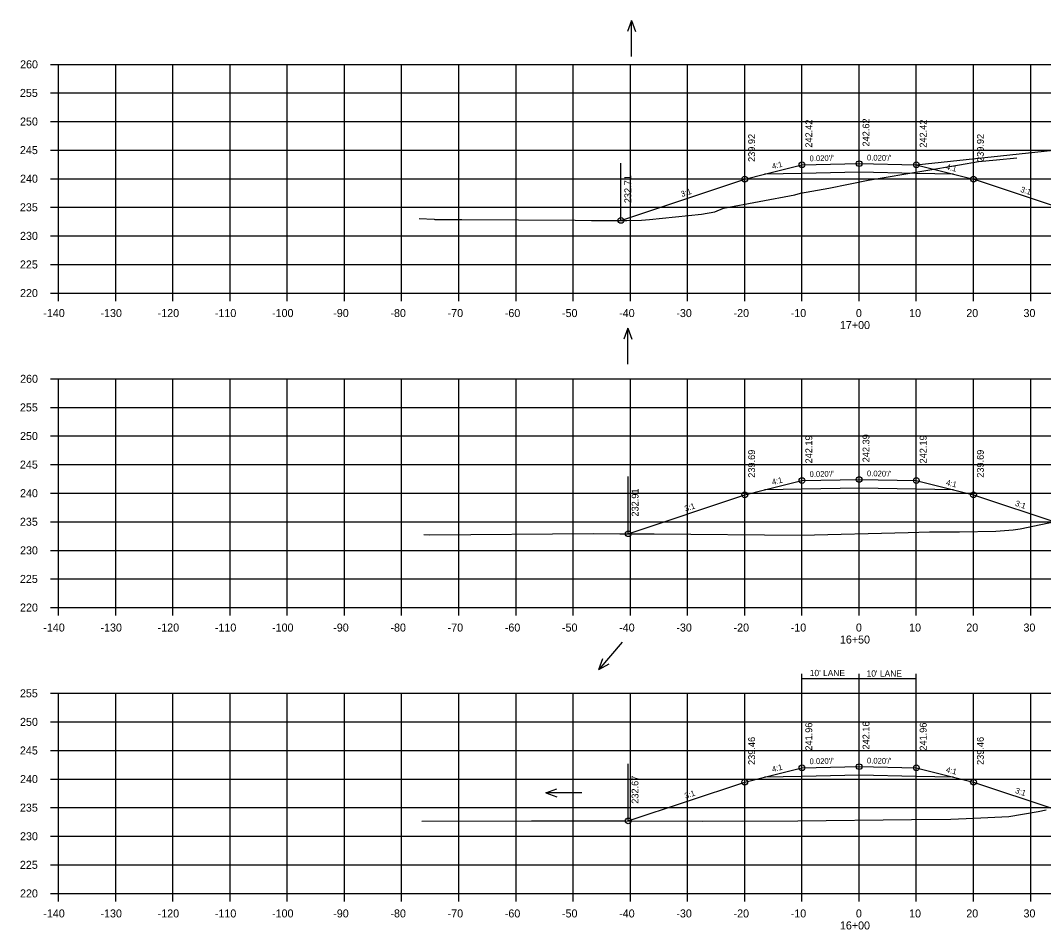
# Model space of a CAD drawing. Extents: x 1342547 to 1344156, y -1532351 to -1517216.
# Drawn here: x 1342931.5 to 1343110.4, y -1531701.2 to -1531542.3 of the extents above; entities that cross this region are included whole.
import ezdxf

# ---------------------------------------------------------------- set-up
doc = ezdxf.new("R2010")
doc.units = 0
for name, color, linetype in [('R_Alt Surface', 7, 'Continuous'), ('R_Axis', 7, 'Continuous'), ('R_Axis Annot', 7, 'Continuous'), ('R_Draft', 7, 'Continuous'), ('R_Drive', 7, 'Continuous'), ('R_Exist Surface', 7, 'Continuous'), ('R_Fin Surface', 7, 'Continuous'), ('R_Grid', 7, 'Continuous'), ('R_No Plot', 7, 'Continuous'), ('R_Water', 7, 'Continuous'), ('R_Xsect Elev', 7, 'Continuous'), ('R_Xsect Slope', 7, 'Continuous')]:
    doc.layers.add(name, color=color, linetype=linetype)

msp = doc.modelspace()

# ---------------------------------------------------------------- linework, layer by layer
at = {"layer": 'R_Alt Surface'}
for points in [[(1343094.71, -1531569.13), (1343088.19, -1531569), (1343078.19, -1531568.8), (1343068.19, -1531569), (1343061.67, -1531569.13)], [(1343094.71, -1531624.36), (1343088.19, -1531624.23), (1343078.19, -1531624.03), (1343068.19, -1531624.23), (1343061.67, -1531624.36)], [(1343094.71, -1531674.59), (1343088.19, -1531674.46), (1343078.19, -1531674.26), (1343068.19, -1531674.46), (1343061.67, -1531674.59)]]:
    msp.add_lwpolyline(points, dxfattribs=at)
at = {"layer": 'R_Axis'}
for p, q in [((1342936.79, -1531549.93), (1342938.19, -1531549.93)), ((1342938.19, -1531589.93), (1342938.19, -1531549.93)), ((1342936.79, -1531554.93), (1342938.19, -1531554.93)), ((1342936.79, -1531559.93), (1342938.19, -1531559.93)), ((1342936.79, -1531564.93), (1342938.19, -1531564.93)), ((1342936.79, -1531569.93), (1342938.19, -1531569.93)), ((1342936.79, -1531574.93), (1342938.19, -1531574.93)), ((1342936.79, -1531579.93), (1342938.19, -1531579.93)), ((1342936.79, -1531584.93), (1342938.19, -1531584.93)), ((1342936.79, -1531589.93), (1342938.19, -1531589.93)), ((1342938.19, -1531589.93), (1343218.19, -1531589.93)), ((1342938.19, -1531591.33), (1342938.19, -1531589.93)), ((1342948.19, -1531591.33), (1342948.19, -1531589.93)), ((1342958.19, -1531591.33), (1342958.19, -1531589.93)), ((1342968.19, -1531591.33), (1342968.19, -1531589.93)), ((1342978.19, -1531591.33), (1342978.19, -1531589.93)), ((1342988.19, -1531591.33), (1342988.19, -1531589.93)), ((1342998.19, -1531591.33), (1342998.19, -1531589.93)), ((1343008.19, -1531591.33), (1343008.19, -1531589.93)), ((1343018.19, -1531591.33), (1343018.19, -1531589.93)), ((1343028.19, -1531591.33), (1343028.19, -1531589.93)), ((1343038.19, -1531591.33), (1343038.19, -1531589.93)), ((1343048.19, -1531591.33), (1343048.19, -1531589.93)), ((1343058.19, -1531591.33), (1343058.19, -1531589.93)), ((1343068.19, -1531591.33), (1343068.19, -1531589.93)), ((1343078.19, -1531591.33), (1343078.19, -1531589.93)), ((1343088.19, -1531591.33), (1343088.19, -1531589.93)), ((1343098.19, -1531591.33), (1343098.19, -1531589.93)), ((1343108.19, -1531591.33), (1343108.19, -1531589.93)), ((1342936.79, -1531604.93), (1342938.19, -1531604.93)), ((1342938.19, -1531644.93), (1342938.19, -1531604.93)), ((1342936.79, -1531609.93), (1342938.19, -1531609.93)), ((1342936.79, -1531614.93), (1342938.19, -1531614.93)), ((1342936.79, -1531619.93), (1342938.19, -1531619.93)), ((1342936.79, -1531624.93), (1342938.19, -1531624.93)), ((1342936.79, -1531629.93), (1342938.19, -1531629.93)), ((1342936.79, -1531634.93), (1342938.19, -1531634.93)), ((1342936.79, -1531639.93), (1342938.19, -1531639.93)), ((1342936.79, -1531644.93), (1342938.19, -1531644.93)), ((1342938.19, -1531644.93), (1343218.19, -1531644.93)), ((1342938.19, -1531646.33), (1342938.19, -1531644.93)), ((1342948.19, -1531646.33), (1342948.19, -1531644.93)), ((1342958.19, -1531646.33), (1342958.19, -1531644.93)), ((1342968.19, -1531646.33), (1342968.19, -1531644.93)), ((1342978.19, -1531646.33), (1342978.19, -1531644.93)), ((1342988.19, -1531646.33), (1342988.19, -1531644.93)), ((1342998.19, -1531646.33), (1342998.19, -1531644.93)), ((1343008.19, -1531646.33), (1343008.19, -1531644.93)), ((1343018.19, -1531646.33), (1343018.19, -1531644.93)), ((1343028.19, -1531646.33), (1343028.19, -1531644.93)), ((1343038.19, -1531646.33), (1343038.19, -1531644.93)), ((1343048.19, -1531646.33), (1343048.19, -1531644.93)), ((1343058.19, -1531646.33), (1343058.19, -1531644.93)), ((1343068.19, -1531646.33), (1343068.19, -1531644.93)), ((1343078.19, -1531646.33), (1343078.19, -1531644.93)), ((1343088.19, -1531646.33), (1343088.19, -1531644.93)), ((1343098.19, -1531646.33), (1343098.19, -1531644.93)), ((1343108.19, -1531646.33), (1343108.19, -1531644.93)), ((1342936.79, -1531659.93), (1342938.19, -1531659.93)), ((1342938.19, -1531694.93), (1342938.19, -1531659.93)), ((1342936.79, -1531664.93), (1342938.19, -1531664.93)), ((1342936.79, -1531669.93), (1342938.19, -1531669.93)), ((1342936.79, -1531674.93), (1342938.19, -1531674.93)), ((1342936.79, -1531679.93), (1342938.19, -1531679.93)), ((1342936.79, -1531684.93), (1342938.19, -1531684.93)), ((1342936.79, -1531689.93), (1342938.19, -1531689.93)), ((1342936.79, -1531694.93), (1342938.19, -1531694.93)), ((1342938.19, -1531694.93), (1343218.19, -1531694.93)), ((1342938.19, -1531696.33), (1342938.19, -1531694.93)), ((1342948.19, -1531696.33), (1342948.19, -1531694.93)), ((1342958.19, -1531696.33), (1342958.19, -1531694.93)), ((1342968.19, -1531696.33), (1342968.19, -1531694.93)), ((1342978.19, -1531696.33), (1342978.19, -1531694.93)), ((1342988.19, -1531696.33), (1342988.19, -1531694.93)), ((1342998.19, -1531696.33), (1342998.19, -1531694.93)), ((1343008.19, -1531696.33), (1343008.19, -1531694.93)), ((1343018.19, -1531696.33), (1343018.19, -1531694.93)), ((1343028.19, -1531696.33), (1343028.19, -1531694.93)), ((1343038.19, -1531696.33), (1343038.19, -1531694.93)), ((1343048.19, -1531696.33), (1343048.19, -1531694.93)), ((1343058.19, -1531696.33), (1343058.19, -1531694.93)), ((1343068.19, -1531696.33), (1343068.19, -1531694.93)), ((1343078.19, -1531696.33), (1343078.19, -1531694.93)), ((1343088.19, -1531696.33), (1343088.19, -1531694.93)), ((1343098.19, -1531696.33), (1343098.19, -1531694.93)), ((1343108.19, -1531696.33), (1343108.19, -1531694.93))]:
    msp.add_line(p, q, dxfattribs=at)
at = {"layer": 'R_Draft'}
msp.add_line((1343114.11, -1531575.31), (1343098.19, -1531570), dxfattribs=at)
at = {"layer": 'R_Drive'}
msp.add_lwpolyline([(1343088.19, -1531567.5), (1343174.44, -1531558.31)], dxfattribs=at)
at = {"layer": 'R_Exist Surface'}
for points in [[(1343001.25, -1531576.92), (1343003.89, -1531577.02), (1343003.99, -1531577.05), (1343008.74, -1531577.09), (1343028.56, -1531577.21), (1343031.38, -1531577.22), (1343037.55, -1531577.22), (1343040.14, -1531577.19), (1343041.51, -1531577.04), (1343050.6, -1531576.11), (1343052.95, -1531575.7), (1343054.45, -1531575.09), (1343066.95, -1531572.74), (1343067.96, -1531572.46), (1343072.87, -1531571.58), (1343079.77, -1531570.19), (1343089.52, -1531568.54), (1343095.76, -1531567.52), (1343099.06, -1531566.95), (1343102.2, -1531566.65), (1343105.76, -1531566.26)], [(1343002.09, -1531632.17), (1343003.13, -1531632.21), (1343031.73, -1531632.01), (1343036.35, -1531632.02), (1343042.34, -1531632.02), (1343068.06, -1531632.27), (1343086.78, -1531631.78), (1343090.49, -1531631.72), (1343095.76, -1531631.7), (1343102.12, -1531631.57), (1343105.13, -1531631.33), (1343106.37, -1531631.14), (1343113.55, -1531629.67)], [(1343001.72, -1531682.29), (1343020.92, -1531682.22), (1343037.32, -1531682.25), (1343050.81, -1531682.3), (1343067.48, -1531682.22), (1343087.36, -1531682.02), (1343094.24, -1531681.93), (1343098.24, -1531681.74), (1343104.34, -1531681.46), (1343109.52, -1531680.61), (1343110.92, -1531680.33)]]:
    msp.add_lwpolyline(points, dxfattribs=at)
at = {"layer": 'R_Fin Surface'}
for points in [[(1343036.54, -1531577.22), (1343058.19, -1531570), (1343061.67, -1531569.13), (1343068.19, -1531567.5), (1343078.19, -1531567.3), (1343088.19, -1531567.5), (1343094.71, -1531569.13), (1343098.19, -1531570)], [(1343037.81, -1531632.02), (1343058.19, -1531625.23), (1343061.67, -1531624.36), (1343068.19, -1531622.73), (1343078.19, -1531622.53), (1343088.19, -1531622.73), (1343094.71, -1531624.36), (1343098.19, -1531625.23), (1343113.27, -1531630.26)], [(1343037.8, -1531682.25), (1343058.19, -1531675.46), (1343061.67, -1531674.59), (1343068.19, -1531672.96), (1343078.19, -1531672.76), (1343088.19, -1531672.96), (1343094.71, -1531674.59), (1343098.19, -1531675.46), (1343112.44, -1531680.21)]]:
    msp.add_lwpolyline(points, dxfattribs=at)
at = {"layer": 'R_Grid'}
for p, q in [((1342938.19, -1531549.93), (1343218.19, -1531549.93)), ((1342938.19, -1531589.93), (1342938.19, -1531549.93)), ((1342938.19, -1531549.93), (1343218.19, -1531549.93)), ((1342938.19, -1531589.93), (1342938.19, -1531549.93)), ((1342948.19, -1531589.93), (1342948.19, -1531549.93)), ((1342948.19, -1531589.93), (1342948.19, -1531549.93)), ((1342958.19, -1531589.93), (1342958.19, -1531549.93)), ((1342958.19, -1531589.93), (1342958.19, -1531549.93)), ((1342968.19, -1531589.93), (1342968.19, -1531549.93)), ((1342968.19, -1531589.93), (1342968.19, -1531549.93)), ((1342978.19, -1531589.93), (1342978.19, -1531549.93)), ((1342978.19, -1531589.93), (1342978.19, -1531549.93)), ((1342988.19, -1531589.93), (1342988.19, -1531549.93)), ((1342988.19, -1531589.93), (1342988.19, -1531549.93)), ((1342998.19, -1531589.93), (1342998.19, -1531549.93)), ((1342998.19, -1531589.93), (1342998.19, -1531549.93)), ((1343008.19, -1531589.93), (1343008.19, -1531549.93)), ((1343008.19, -1531589.93), (1343008.19, -1531549.93)), ((1343018.19, -1531589.93), (1343018.19, -1531549.93)), ((1343018.19, -1531589.93), (1343018.19, -1531549.93)), ((1343028.19, -1531589.93), (1343028.19, -1531549.93)), ((1343028.19, -1531589.93), (1343028.19, -1531549.93)), ((1343038.19, -1531589.93), (1343038.19, -1531549.93)), ((1343038.19, -1531589.93), (1343038.19, -1531549.93)), ((1343048.19, -1531589.93), (1343048.19, -1531549.93)), ((1343048.19, -1531589.93), (1343048.19, -1531549.93)), ((1343058.19, -1531589.93), (1343058.19, -1531549.93)), ((1343058.19, -1531589.93), (1343058.19, -1531549.93)), ((1343068.19, -1531589.93), (1343068.19, -1531549.93)), ((1343068.19, -1531589.93), (1343068.19, -1531549.93)), ((1343078.19, -1531589.93), (1343078.19, -1531549.93)), ((1343078.19, -1531589.93), (1343078.19, -1531549.93)), ((1343088.19, -1531589.93), (1343088.19, -1531549.93)), ((1343088.19, -1531589.93), (1343088.19, -1531549.93)), ((1343098.19, -1531589.93), (1343098.19, -1531549.93)), ((1343098.19, -1531589.93), (1343098.19, -1531549.93)), ((1343108.19, -1531589.93), (1343108.19, -1531549.93)), ((1343108.19, -1531589.93), (1343108.19, -1531549.93)), ((1342938.19, -1531554.93), (1343218.19, -1531554.93)), ((1342938.19, -1531554.93), (1343218.19, -1531554.93)), ((1342938.19, -1531559.93), (1343218.19, -1531559.93)), ((1342938.19, -1531559.93), (1343218.19, -1531559.93)), ((1342938.19, -1531564.93), (1343218.19, -1531564.93)), ((1342938.19, -1531564.93), (1343218.19, -1531564.93)), ((1342938.19, -1531569.93), (1343218.19, -1531569.93)), ((1342938.19, -1531569.93), (1343218.19, -1531569.93)), ((1342938.19, -1531574.93), (1343218.19, -1531574.93)), ((1342938.19, -1531574.93), (1343218.19, -1531574.93)), ((1342938.19, -1531579.93), (1343218.19, -1531579.93)), ((1342938.19, -1531579.93), (1343218.19, -1531579.93)), ((1342938.19, -1531584.93), (1343218.19, -1531584.93)), ((1342938.19, -1531584.93), (1343218.19, -1531584.93)), ((1342938.19, -1531589.93), (1343218.19, -1531589.93)), ((1342938.19, -1531589.93), (1343218.19, -1531589.93)), ((1342938.19, -1531604.93), (1343218.19, -1531604.93)), ((1342938.19, -1531644.93), (1342938.19, -1531604.93)), ((1342948.19, -1531644.93), (1342948.19, -1531604.93)), ((1342958.19, -1531644.93), (1342958.19, -1531604.93)), ((1342968.19, -1531644.93), (1342968.19, -1531604.93)), ((1342978.19, -1531644.93), (1342978.19, -1531604.93)), ((1342988.19, -1531644.93), (1342988.19, -1531604.93)), ((1342998.19, -1531644.93), (1342998.19, -1531604.93)), ((1343008.19, -1531644.93), (1343008.19, -1531604.93)), ((1343018.19, -1531644.93), (1343018.19, -1531604.93)), ((1343028.19, -1531644.93), (1343028.19, -1531604.93)), ((1343038.19, -1531644.93), (1343038.19, -1531604.93)), ((1343048.19, -1531644.93), (1343048.19, -1531604.93)), ((1343058.19, -1531644.93), (1343058.19, -1531604.93)), ((1343068.19, -1531644.93), (1343068.19, -1531604.93)), ((1343078.19, -1531644.93), (1343078.19, -1531604.93)), ((1343088.19, -1531644.93), (1343088.19, -1531604.93)), ((1343098.19, -1531644.93), (1343098.19, -1531604.93)), ((1343108.19, -1531644.93), (1343108.19, -1531604.93)), ((1342938.19, -1531609.93), (1343218.19, -1531609.93)), ((1342938.19, -1531614.93), (1343218.19, -1531614.93)), ((1342938.19, -1531619.93), (1343218.19, -1531619.93)), ((1342938.19, -1531624.93), (1343218.19, -1531624.93)), ((1342938.19, -1531629.93), (1343218.19, -1531629.93)), ((1342938.19, -1531634.93), (1343218.19, -1531634.93)), ((1342938.19, -1531639.93), (1343218.19, -1531639.93)), ((1342938.19, -1531644.93), (1343218.19, -1531644.93)), ((1342938.19, -1531659.93), (1343218.19, -1531659.93)), ((1342938.19, -1531694.93), (1342938.19, -1531659.93)), ((1342948.19, -1531694.93), (1342948.19, -1531659.93)), ((1342958.19, -1531694.93), (1342958.19, -1531659.93)), ((1342968.19, -1531694.93), (1342968.19, -1531659.93)), ((1342978.19, -1531694.93), (1342978.19, -1531659.93)), ((1342988.19, -1531694.93), (1342988.19, -1531659.93)), ((1342998.19, -1531694.93), (1342998.19, -1531659.93)), ((1343008.19, -1531694.93), (1343008.19, -1531659.93)), ((1343018.19, -1531694.93), (1343018.19, -1531659.93)), ((1343028.19, -1531694.93), (1343028.19, -1531659.93)), ((1343038.19, -1531694.93), (1343038.19, -1531659.93)), ((1343048.19, -1531694.93), (1343048.19, -1531659.93)), ((1343058.19, -1531694.93), (1343058.19, -1531659.93)), ((1343068.19, -1531694.93), (1343068.19, -1531659.93)), ((1343078.19, -1531694.93), (1343078.19, -1531659.93)), ((1343088.19, -1531694.93), (1343088.19, -1531659.93)), ((1343098.19, -1531694.93), (1343098.19, -1531659.93)), ((1343108.19, -1531694.93), (1343108.19, -1531659.93)), ((1342938.19, -1531664.93), (1343218.19, -1531664.93)), ((1342938.19, -1531669.93), (1343218.19, -1531669.93)), ((1342938.19, -1531674.93), (1343218.19, -1531674.93)), ((1342938.19, -1531679.93), (1343218.19, -1531679.93)), ((1342938.19, -1531684.93), (1343218.19, -1531684.93)), ((1342938.19, -1531689.93), (1343218.19, -1531689.93)), ((1342938.19, -1531694.93), (1343218.19, -1531694.93))]:
    msp.add_line(p, q, dxfattribs=at)
at = {"layer": 'R_No Plot'}
for centre in [(1343068.19, -1531567.5), (1343078.19, -1531567.3), (1343088.19, -1531567.5), (1343058.19, -1531570), (1343098.19, -1531570), (1343036.54, -1531577.22), (1343068.19, -1531622.73), (1343078.19, -1531622.53), (1343088.19, -1531622.73), (1343058.19, -1531625.23), (1343098.19, -1531625.23), (1343037.81, -1531632.02), (1343068.19, -1531672.96), (1343078.19, -1531672.76), (1343088.19, -1531672.96), (1343058.19, -1531675.46), (1343098.19, -1531675.46), (1343037.8, -1531682.25)]:
    msp.add_circle(centre, 0.5, dxfattribs=at)
at = {"layer": 'R_Water'}
for p, q in [((1343038.39, -1531542.26), (1343037.68, -1531544.18)), ((1343038.36, -1531548.54), (1343038.39, -1531542.26)), ((1343038.39, -1531542.26), (1343039.08, -1531544.18)), ((1343037.75, -1531596.08), (1343037.04, -1531598)), ((1343037.72, -1531602.37), (1343037.75, -1531596.08)), ((1343037.75, -1531596.08), (1343038.44, -1531598.01)), ((1343036.77, -1531651), (1343032.68, -1531655.77)), ((1343032.68, -1531655.77), (1343033.4, -1531653.86)), ((1343032.68, -1531655.77), (1343034.46, -1531654.77)), ((1343023.39, -1531677.36), (1343025.32, -1531676.66)), ((1343029.68, -1531677.36), (1343023.39, -1531677.36)), ((1343023.39, -1531677.36), (1343025.32, -1531678.06))]:
    msp.add_line(p, q, dxfattribs=at)
at = {"layer": 'R_Xsect Elev'}
for p, q in [((1343068.19, -1531567.5), (1343068.19, -1531557.5)), ((1343078.19, -1531567.3), (1343078.19, -1531557.3)), ((1343088.19, -1531567.5), (1343088.19, -1531557.5)), ((1343058.19, -1531570), (1343058.19, -1531560)), ((1343098.19, -1531570), (1343098.19, -1531560)), ((1343036.54, -1531577.22), (1343036.54, -1531567.22)), ((1343068.19, -1531622.73), (1343068.19, -1531612.73)), ((1343078.19, -1531622.53), (1343078.19, -1531612.53)), ((1343088.19, -1531622.73), (1343088.19, -1531612.73)), ((1343058.19, -1531625.23), (1343058.19, -1531615.23)), ((1343098.19, -1531625.23), (1343098.19, -1531615.23)), ((1343037.81, -1531632.02), (1343037.81, -1531622.02)), ((1343068.19, -1531671.05), (1343068.19, -1531656.54)), ((1343078.19, -1531670.85), (1343078.19, -1531656.54)), ((1343088.19, -1531671.05), (1343088.19, -1531656.54)), ((1343088.19, -1531657.42), (1343068.19, -1531657.42)), ((1343068.19, -1531672.96), (1343068.19, -1531662.96)), ((1343078.19, -1531672.76), (1343078.19, -1531662.76)), ((1343088.19, -1531672.96), (1343088.19, -1531662.96)), ((1343058.19, -1531675.46), (1343058.19, -1531665.46)), ((1343098.19, -1531675.46), (1343098.19, -1531665.46)), ((1343037.8, -1531682.25), (1343037.8, -1531672.25))]:
    msp.add_line(p, q, dxfattribs=at)

# ---------------------------------------------------------------- texts
at = {"layer": 'R_Axis Annot'}
for s, p in [('260', (1342931.47, -1531550.63)), ('255', (1342931.44, -1531555.63)), ('250', (1342931.46, -1531560.63)), ('245', (1342931.44, -1531565.63)), ('240', (1342931.46, -1531570.63)), ('235', (1342931.44, -1531575.63)), ('230', (1342931.46, -1531580.63)), ('225', (1342931.44, -1531585.63)), ('220', (1342931.46, -1531590.63)), ('-140', (1342935.53, -1531594.13)), ('-130', (1342945.53, -1531594.13)), ('-120', (1342955.53, -1531594.13)), ('-110', (1342965.53, -1531594.13)), ('-100', (1342975.53, -1531594.13)), ('-90', (1342986.23, -1531594.13)), ('-80', (1342996.23, -1531594.13)), ('-70', (1343006.23, -1531594.13)), ('-60', (1343016.23, -1531594.13)), ('-50', (1343026.23, -1531594.13)), ('-40', (1343036.23, -1531594.13)), ('-30', (1343046.23, -1531594.13)), ('-20', (1343056.23, -1531594.13)), ('-10', (1343066.23, -1531594.13)), ('0', (1343077.63, -1531594.13)), ('10', (1343086.93, -1531594.13)), ('20', (1343096.93, -1531594.13)), ('30', (1343106.93, -1531594.13)), ('17+00', (1343074.83, -1531596.23)), ('260', (1342931.47, -1531605.63)), ('255', (1342931.44, -1531610.63)), ('250', (1342931.46, -1531615.63)), ('245', (1342931.44, -1531620.63)), ('240', (1342931.46, -1531625.63)), ('235', (1342931.44, -1531630.63)), ('230', (1342931.46, -1531635.63)), ('225', (1342931.44, -1531640.63)), ('220', (1342931.46, -1531645.63)), ('-140', (1342935.53, -1531649.13)), ('-130', (1342945.53, -1531649.13)), ('-120', (1342955.53, -1531649.13)), ('-110', (1342965.53, -1531649.13)), ('-100', (1342975.53, -1531649.13)), ('-90', (1342986.23, -1531649.13)), ('-80', (1342996.23, -1531649.13)), ('-70', (1343006.23, -1531649.13)), ('-60', (1343016.23, -1531649.13)), ('-50', (1343026.23, -1531649.13)), ('-40', (1343036.23, -1531649.13)), ('-30', (1343046.23, -1531649.13)), ('-20', (1343056.23, -1531649.13)), ('-10', (1343066.23, -1531649.13)), ('0', (1343077.63, -1531649.13)), ('10', (1343086.93, -1531649.13)), ('20', (1343096.93, -1531649.13)), ('30', (1343106.93, -1531649.13)), ('16+50', (1343074.83, -1531651.23)), ('255', (1342931.44, -1531660.63)), ('250', (1342931.46, -1531665.63)), ('245', (1342931.44, -1531670.63)), ('240', (1342931.46, -1531675.63)), ('235', (1342931.44, -1531680.63)), ('230', (1342931.46, -1531685.63)), ('225', (1342931.44, -1531690.63)), ('220', (1342931.46, -1531695.63)), ('-140', (1342935.53, -1531699.13)), ('-130', (1342945.53, -1531699.13)), ('-120', (1342955.53, -1531699.13)), ('-110', (1342965.53, -1531699.13)), ('-100', (1342975.53, -1531699.13)), ('-90', (1342986.23, -1531699.13)), ('-80', (1342996.23, -1531699.13)), ('-70', (1343006.23, -1531699.13)), ('-60', (1343016.23, -1531699.13)), ('-50', (1343026.23, -1531699.13)), ('-40', (1343036.23, -1531699.13)), ('-30', (1343046.23, -1531699.13)), ('-20', (1343056.23, -1531699.13)), ('-10', (1343066.23, -1531699.13)), ('0', (1343077.63, -1531699.13)), ('10', (1343086.93, -1531699.13)), ('20', (1343096.93, -1531699.13)), ('30', (1343106.93, -1531699.13)), ('16+00', (1343074.83, -1531701.23))]:
    msp.add_text(s, height=1.4, dxfattribs=at).set_placement(p)
at = {"layer": 'R_Xsect Elev'}
for s, p in [('242.42', (1343069.99, -1531564.5)), ('242.62', (1343079.99, -1531564.3)), ('242.42', (1343089.99, -1531564.5)), ('239.92', (1343059.99, -1531567)), ('239.92', (1343099.99, -1531567)), ('232.71', (1343038.34, -1531574.22)), ('242.19', (1343069.99, -1531619.73)), ('242.39', (1343079.99, -1531619.53)), ('242.19', (1343089.99, -1531619.73)), ('239.69', (1343059.99, -1531622.23)), ('239.69', (1343099.99, -1531622.23)), ('232.91', (1343039.61, -1531629.02)), ('241.96', (1343069.99, -1531669.96)), ('242.16', (1343079.99, -1531669.76)), ('241.96', (1343089.99, -1531669.96)), ('239.46', (1343059.99, -1531672.46)), ('239.46', (1343099.99, -1531672.46)), ('232.67', (1343039.6, -1531679.25))]:
    msp.add_text(s, height=1.2, rotation=90, dxfattribs=at).set_placement(p)
for p in [(1343069.55, -1531656.93), (1343079.5, -1531657.01)]:
    msp.add_text("10' LANE", height=1.1, dxfattribs=at).set_placement(p)
at = {"layer": 'R_Xsect Slope'}
for s, rotation, p in [('4:1', 14.0362, (1343063.07, -1531568.27)), ("0.020'/'", 1.1458, (1343069.53, -1531566.88)), ("0.020'/'", 358.8542, (1343079.55, -1531566.73)), ('4:1', 345.9638, (1343093.31, -1531568.27)), ('3:1', 18.4332, (1343047.2, -1531573.14)), ('3:1', 341.5668, (1343106.31, -1531572.21)), ('4:1', 14.0362, (1343063.07, -1531623.5)), ("0.020'/'", 1.1458, (1343069.53, -1531622.1)), ("0.020'/'", 358.8542, (1343079.55, -1531621.96)), ('4:1', 345.9638, (1343093.31, -1531623.5)), ('3:1', 18.4332, (1343047.84, -1531628.15)), ('3:1', 341.5668, (1343105.39, -1531627.11)), ('4:1', 14.0362, (1343063.07, -1531673.72)), ("0.020'/'", 1.1458, (1343069.53, -1531672.33)), ("0.020'/'", 358.8542, (1343079.55, -1531672.19)), ('4:1', 345.9638, (1343093.31, -1531673.72)), ('3:1', 18.4332, (1343047.84, -1531678.38)), ('3:1', 341.5668, (1343105.39, -1531677.33))]:
    msp.add_text(s, height=1, rotation=rotation, dxfattribs=at).set_placement(p)

doc.saveas('drawing.dxf')
